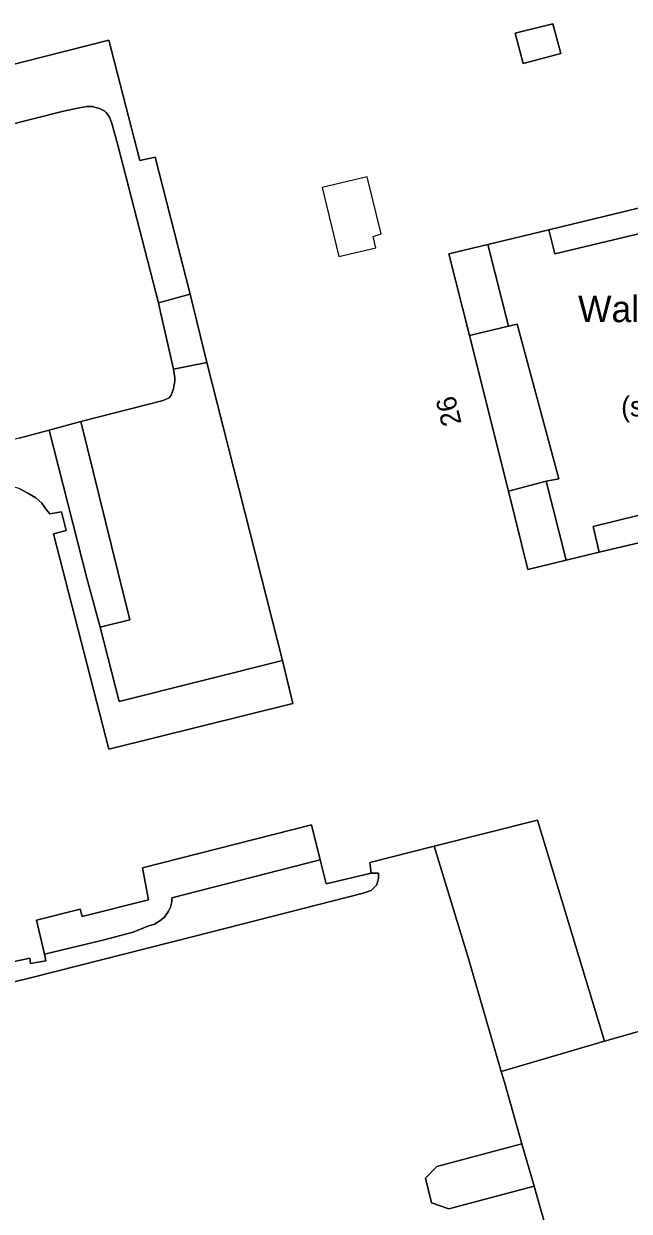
# Model space of a CAD drawing. Extents: x 529240 to 530363, y 179600 to 180767.
# Drawn here: x 530010.5 to 530056.2, y 180142.8 to 180232.3 of the extents above; entities that cross this region are included whole.
import ezdxf

# ---------------------------------------------------------------- set-up
doc = ezdxf.new("R2010")
doc.units = 0
for name, color, linetype in [('Building', 7, 'Continuous'), ('General surface', 7, 'Continuous'), ('Unclassified', 7, 'Continuous')]:
    doc.layers.add(name, color=color, linetype=linetype)

msp = doc.modelspace()

# ---------------------------------------------------------------- linework, layer by layer
at = {"layer": 'Building'}
for points in [[(530048.2, 180229.3), (530051.05, 180230.05), (530050.45, 180232.3), (530047.6, 180231.6)], [(530034.3, 180214.75), (530037.1, 180215.4), (530036.9, 180216.25), (530037.5, 180216.45), (530036.45, 180220.75), (530033.05, 180219.95)], [(530047.1, 180209.5), (530044.15, 180208.8), (530047.1, 180197.05), (530049.95, 180197.8), (530050.9, 180198), (530047.75, 180209.65)]]:
    msp.add_lwpolyline(points, close=True, dxfattribs=at)
for points in [[(530047.6, 180231.6), (530050.45, 180232.3), (530051.05, 180230.05), (530048.2, 180229.3), (530047.6, 180231.6)], [(530023.1, 180211.9), (530020.45, 180222.25), (530019.3, 180222), (530016.95, 180231.05), (530000.9, 180227), (530001.1, 180226.1), (530000, 180225.8), (529995.5, 180224.6), (529995.25, 180225.55), (529993.5, 180225.1), (529993.7, 180224.25), (529992.95, 180224.05)], [(530000.9, 180227), (530016.95, 180231.05), (530019.3, 180222), (530020.45, 180222.25), (530023.1, 180211.9), (530024.35, 180206.75), (530030.05, 180184.3), (530030.85, 180181.05), (530016.95, 180177.6), (530012.8, 180193.85), (530013.75, 180194.1), (530013.4, 180195.5), (530012.5, 180195.35), (530012.25, 180195.65), (530011.9, 180196.15), (530011.45, 180196.55), (530010.85, 180196.9), (530010.2, 180197.25)], [(530037.1, 180215.4), (530036.9, 180216.25), (530037.5, 180216.45), (530036.45, 180220.75), (530033.05, 180219.95), (530034.3, 180214.75), (530037.1, 180215.4)], [(530059.6, 180193.8), (530053.95, 180192.45), (530051.45, 180191.85), (530048.55, 180191.15), (530047.1, 180197.05), (530044.15, 180208.8), (530042.6, 180214.95), (530045.55, 180215.65), (530050.15, 180216.75), (530060.2, 180219.2)], [(530050.15, 180216.75), (530060.2, 180219.2)], [(530045.55, 180215.65), (530050.15, 180216.75)], [(530044.15, 180208.8), (530042.6, 180214.95), (530045.55, 180215.65)], [(530023.1, 180211.9), (530024.35, 180206.75)], [(530047.1, 180209.5), (530044.15, 180208.8)], [(530047.75, 180209.65), (530047.1, 180209.5)], [(530047.75, 180209.65), (530050.9, 180198)], [(530047.1, 180197.05), (530044.15, 180208.8)], [(530024.35, 180206.75), (530030.05, 180184.3)], [(530030.05, 180184.3), (530030.85, 180181.05), (530016.95, 180177.6), (530012.8, 180193.85), (530013.75, 180194.1), (530013.4, 180195.5), (530012.5, 180195.35), (530012.25, 180195.65), (530011.9, 180196.15), (530011.45, 180196.55), (530010.85, 180196.9), (530010.2, 180197.25), (530009.6, 180197.4), (530009.05, 180197.55), (530008.7, 180197.55), (530008.3, 180198.5), (530002.4, 180196.9), (530002.55, 180196.2), (530000.25, 180195.55)], [(530047.1, 180197.05), (530049.95, 180197.8)], [(530049.95, 180197.8), (530050.9, 180198)], [(530051.45, 180191.85), (530048.55, 180191.15), (530047.1, 180197.05)], [(530074.7, 180196.1), (530074.35, 180197.35), (530059.6, 180193.8), (530053.95, 180192.45)], [(530053.95, 180192.45), (530051.45, 180191.85)], [(530009.6, 180161.55), (530011, 180161.85), (530011.05, 180161.45), (530012.2, 180161.65), (530012.1, 180162.15), (530011.5, 180164.7), (530014.8, 180165.55), (530014.95, 180165), (530019.95, 180166.25), (530019.5, 180168.65), (530032.25, 180171.9), (530032.9, 180169.25), (530033.35, 180167.45), (530036.75, 180168.25), (530036.65, 180169.05), (530041.5, 180170.3), (530049.3, 180172.25), (530054.35, 180155.6), (530059.15, 180156.95)], [(530032.9, 180169.25), (530032.25, 180171.9), (530019.5, 180168.65), (530019.95, 180166.25), (530014.95, 180165), (530014.8, 180165.55), (530011.5, 180164.7), (530012.1, 180162.15)], [(530054.35, 180155.6), (530049.3, 180172.25), (530041.5, 180170.3)], [(530041.5, 180170.3), (530036.65, 180169.05), (530036.75, 180168.25)], [(530036.75, 180168.25), (530033.35, 180167.45), (530032.9, 180169.25)], [(530012.1, 180162.15), (530012.2, 180161.65), (530011.05, 180161.45), (530011, 180161.85), (530009.6, 180161.55), (530009.7, 180161), (530008.95, 180160.8), (530008.75, 180161.45)], [(530059.15, 180156.95), (530054.35, 180155.6)]]:
    msp.add_lwpolyline(points, dxfattribs=at)
at = {"layer": 'General surface'}
for points in [[(530047.6, 180231.6), (530048.2, 180229.3), (530051.05, 180230.05), (530050.45, 180232.3)], [(530037.1, 180215.4), (530036.9, 180216.25), (530037.5, 180216.45), (530036.45, 180220.75), (530033.05, 180219.95), (530034.3, 180214.75)], [(530050.15, 180216.75), (530050.6, 180214.95), (530060.6, 180217.35), (530060.2, 180219.2)], [(530045.55, 180215.65), (530042.6, 180214.95), (530044.15, 180208.8), (530047.1, 180209.5)], [(530020.7, 180211.25), (530020.85, 180210.55), (530021.85, 180206.25), (530024.35, 180206.75), (530023.1, 180211.9)], [(530021.85, 180206.25), (530021.95, 180205.6), (530021.95, 180205.35), (530021.9, 180205.1), (530021.85, 180204.8), (530021.75, 180204.5), (530021.65, 180204.3), (530021.5, 180204.1), (530021.05, 180203.9), (530014.85, 180202.3), (530017.65, 180191), (530018.55, 180187.35), (530016.3, 180186.8), (530017.75, 180181.2), (530030.05, 180184.3), (530024.35, 180206.75)], [(530016.3, 180186.8), (530018.55, 180187.35), (530017.65, 180191), (530014.85, 180202.3), (530012.45, 180201.65), (530015.3, 180190.5)], [(530074.7, 180196.1), (530076.8, 180196.65), (530076.05, 180199.95), (530053.5, 180194.4), (530053.95, 180192.45), (530059.6, 180193.8), (530074.35, 180197.35)], [(530049.95, 180197.8), (530047.1, 180197.05), (530048.55, 180191.15), (530051.45, 180191.85)], [(530012.1, 180162.15), (530016.5, 180163.2), (530018.8, 180163.8), (530019.9, 180164.25), (530020.4, 180164.4), (530020.8, 180164.65), (530021.15, 180164.95), (530021.45, 180165.4), (530021.6, 180165.7), (530021.7, 180166.1), (530021.7, 180166.4), (530032.9, 180169.25), (530032.25, 180171.9), (530019.5, 180168.65), (530019.95, 180166.25), (530014.95, 180165), (530014.8, 180165.55), (530011.5, 180164.7)], [(530046.55, 180153.3), (530054.35, 180155.6), (530049.3, 180172.25), (530041.5, 180170.3), (530044.05, 180161.9)], [(530065.3, 180141.5), (530064.3, 180141.15), (530061.9, 180149.15), (530061.55, 180149.1), (530059.15, 180156.95), (530054.35, 180155.6), (530046.55, 180153.3), (530046.8, 180152.5), (530048.1, 180147.85), (530049.05, 180144.65), (530049.5, 180143.05), (530051.3, 180136.85), (530051.8, 180135.05), (530052.5, 180133.6), (530052.9, 180132.7), (530053.05, 180132), (530067.25, 180135.25)], [(530049.05, 180144.65), (530048.1, 180147.85), (530041.7, 180146.15), (530040.85, 180145.25), (530041.3, 180143.4), (530042.6, 180142.95)]]:
    msp.add_lwpolyline(points, close=True, dxfattribs=at)
for points in [[(530000, 180222.3), (530013.55, 180225.7), (530014.25, 180225.85), (530014.75, 180225.95), (530015.3, 180226.05), (530015.75, 180226.05), (530015.85, 180226), (530016.25, 180225.9), (530016.65, 180225.7), (530016.75, 180225.6), (530017, 180225.25), (530017.15, 180224.85), (530017.2, 180224.7), (530017.65, 180223.15), (530020.7, 180211.25), (530023.1, 180211.9), (530020.45, 180222.25), (530019.3, 180222), (530016.95, 180231.05), (530000.9, 180227)], [(530010.2, 180201.05), (530012.45, 180201.65), (530014.85, 180202.3), (530021.05, 180203.9), (530021.5, 180204.1), (530021.65, 180204.3), (530021.75, 180204.5), (530021.85, 180204.8), (530021.9, 180205.1), (530021.95, 180205.35), (530021.95, 180205.6), (530021.85, 180206.25), (530020.85, 180210.55), (530020.7, 180211.25), (530017.65, 180223.15), (530017.2, 180224.7), (530017.15, 180224.85), (530017, 180225.25), (530016.75, 180225.6), (530016.65, 180225.7), (530016.25, 180225.9), (530015.85, 180226), (530015.75, 180226.05), (530015.3, 180226.05), (530014.75, 180225.95), (530014.25, 180225.85), (530013.55, 180225.7), (530000, 180222.3)], [(530060.6, 180217.35), (530050.6, 180214.95), (530050.15, 180216.75), (530045.55, 180215.65), (530047.1, 180209.5), (530047.75, 180209.65), (530050.9, 180198), (530049.95, 180197.8), (530051.45, 180191.85), (530053.95, 180192.45), (530053.5, 180194.4), (530076.05, 180199.95)], [(530010.2, 180197.25), (530010.85, 180196.9), (530011.45, 180196.55), (530011.9, 180196.15), (530012.25, 180195.65), (530012.5, 180195.35), (530013.4, 180195.5), (530013.75, 180194.1), (530012.8, 180193.85), (530016.95, 180177.6), (530030.85, 180181.05), (530030.05, 180184.3), (530017.75, 180181.2), (530016.3, 180186.8), (530015.3, 180190.5), (530012.45, 180201.65), (530010.2, 180201.05)], [(530051.3, 180136.85), (530049.5, 180143.05), (530049.05, 180144.65), (530042.6, 180142.95), (530041.3, 180143.4), (530040.85, 180145.25), (530041.7, 180146.15), (530048.1, 180147.85), (530046.8, 180152.5), (530046.55, 180153.3), (530044.05, 180161.9), (530041.5, 180170.3), (530036.65, 180169.05), (530036.75, 180168.25), (530037.3, 180168.25), (530037.3, 180167.85), (530037.25, 180167.65), (530037.15, 180167.35), (530036.75, 180166.95), (530036.15, 180166.75), (530023.45, 180163.5), (530011.15, 180160.4), (530000, 180157.65)], [(530000, 180157.65), (530011.15, 180160.4), (530023.45, 180163.5), (530036.15, 180166.75), (530036.75, 180166.95), (530037.15, 180167.35), (530037.25, 180167.65), (530037.3, 180167.85), (530037.3, 180168.25), (530036.75, 180168.25), (530033.35, 180167.45), (530032.9, 180169.25), (530021.7, 180166.4), (530021.7, 180166.1), (530021.6, 180165.7), (530021.45, 180165.4), (530021.15, 180164.95), (530020.8, 180164.65), (530020.4, 180164.4), (530019.9, 180164.25), (530018.8, 180163.8), (530016.5, 180163.2), (530012.1, 180162.15), (530012.2, 180161.65), (530011.05, 180161.45), (530011, 180161.85), (530009.6, 180161.55)]]:
    msp.add_lwpolyline(points, dxfattribs=at)
at = {"layer": 'Unclassified'}
for points in [[(530020.7, 180211.25), (530017.65, 180223.15), (530017.2, 180224.7), (530017.15, 180224.85), (530017, 180225.25), (530016.75, 180225.6), (530016.65, 180225.7), (530016.25, 180225.9), (530015.85, 180226), (530015.75, 180226.05), (530015.3, 180226.05), (530014.75, 180225.95), (530014.25, 180225.85), (530013.55, 180225.7), (530000, 180222.3), (529993.95, 180220.8)], [(530050.15, 180216.75), (530050.6, 180214.95), (530060.6, 180217.35)], [(530047.1, 180209.5), (530045.55, 180215.65)], [(530020.7, 180211.25), (530023.1, 180211.9)], [(530020.7, 180211.25), (530020.85, 180210.55), (530021.85, 180206.25)], [(530024.35, 180206.75), (530021.85, 180206.25)], [(530021.85, 180206.25), (530021.95, 180205.6), (530021.95, 180205.35), (530021.9, 180205.1), (530021.85, 180204.8), (530021.75, 180204.5), (530021.65, 180204.3), (530021.5, 180204.1), (530021.05, 180203.9), (530014.85, 180202.3)], [(530014.85, 180202.3), (530012.45, 180201.65)], [(530014.85, 180202.3), (530017.65, 180191), (530018.55, 180187.35), (530016.3, 180186.8)], [(530012.45, 180201.65), (530010.2, 180201.05), (530004.9, 180199.7), (530003.05, 180199.2), (530002.45, 180199), (530001.85, 180198.85), (530001.45, 180198.7), (530001.2, 180198.55), (530001, 180198.4), (530000.85, 180198.25), (530000.65, 180198.1), (530000.55, 180197.9), (530000.45, 180197.75), (530000.3, 180197.3), (530000.2, 180196.8), (530000, 180196.3)], [(530016.3, 180186.8), (530015.3, 180190.5), (530012.45, 180201.65)], [(530074.7, 180196.1), (530076.8, 180196.65), (530076.05, 180199.95), (530053.5, 180194.4), (530053.95, 180192.45)], [(530051.45, 180191.85), (530049.95, 180197.8)], [(530030.05, 180184.3), (530017.75, 180181.2), (530016.3, 180186.8)], [(530046.55, 180153.3), (530044.05, 180161.9), (530041.5, 180170.3)], [(530032.9, 180169.25), (530021.7, 180166.4), (530021.7, 180166.1), (530021.6, 180165.7), (530021.45, 180165.4), (530021.15, 180164.95), (530020.8, 180164.65), (530020.4, 180164.4), (530019.9, 180164.25), (530018.8, 180163.8), (530016.5, 180163.2), (530012.1, 180162.15)], [(530000, 180157.65), (530011.15, 180160.4), (530023.45, 180163.5), (530036.15, 180166.75), (530036.75, 180166.95), (530037.15, 180167.35), (530037.25, 180167.65), (530037.3, 180167.85), (530037.3, 180168.25), (530036.75, 180168.25)], [(530046.55, 180153.3), (530054.35, 180155.6)], [(530048.1, 180147.85), (530046.8, 180152.5), (530046.55, 180153.3)], [(530048.1, 180147.85), (530041.7, 180146.15), (530040.85, 180145.25), (530041.3, 180143.4), (530042.6, 180142.95), (530049.05, 180144.65)], [(530049.05, 180144.65), (530048.1, 180147.85)], [(530053.05, 180132), (530052.9, 180132.7), (530052.5, 180133.6), (530051.8, 180135.05), (530051.3, 180136.85), (530049.5, 180143.05), (530049.05, 180144.65)]]:
    msp.add_lwpolyline(points, dxfattribs=at)

# ---------------------------------------------------------------- texts
for s, height, p in [('Wallingford', 2, (530052.35, 180209.8)), ('(site of)', 1.5, (530055.6, 180202.7))]:
    msp.add_text(s, height=height, dxfattribs=at).set_placement(p)
msp.add_text('26', height=1.5, rotation=103.9, dxfattribs=at).set_placement((530043.58, 180202.17))

doc.saveas('drawing.dxf')
